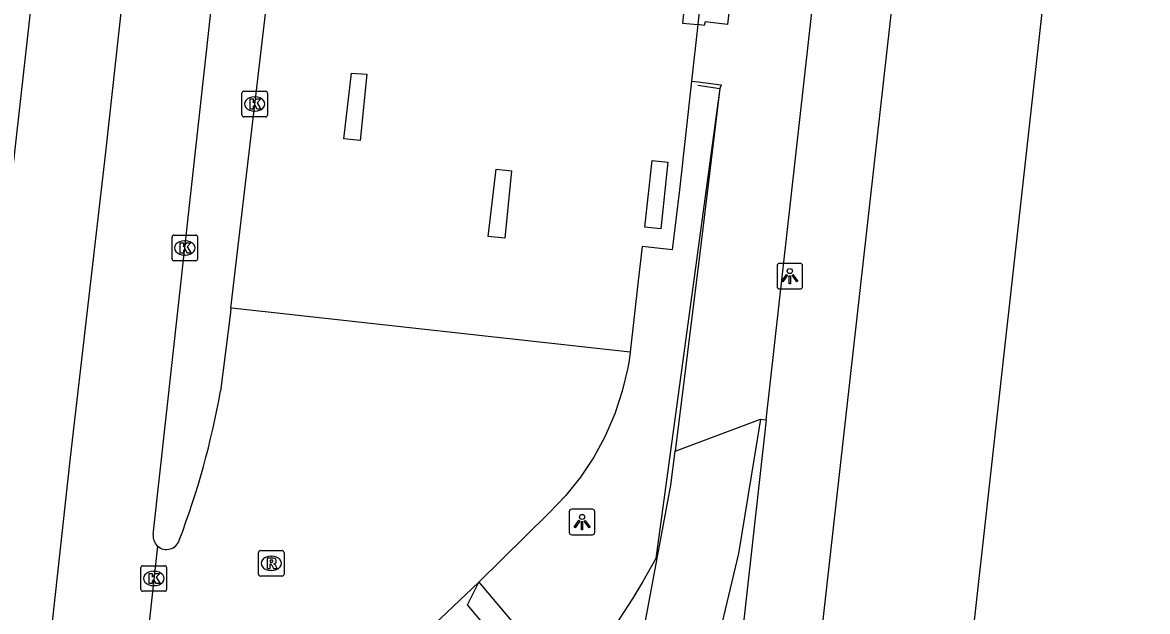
# Model space of a CAD drawing. Extents: x 162026 to 163499, y 387297 to 388169.
# Drawn here: x 162086.74 to 162130.69, y 387793.2 to 387816.21 of the extents above; entities that cross this region are included whole.
import ezdxf

# ---------------------------------------------------------------- set-up
doc = ezdxf.new("R2010")
doc.units = 0
for name, color, linetype in [('IMGEO_Fietspad_gesloten', 7, 'Continuous'), ('IMGEO_Hek', 7, 'Continuous'), ('IMGEO_Kolk', 7, 'Continuous'), ('IMGEO_Lichtpunt', 7, 'Continuous'), ('IMGEO_Muur', 7, 'Continuous'), ('IMGEO_Pand', 7, 'Continuous'), ('IMGEO_Rijbaan_lokaal_open', 7, 'Continuous'), ('IMGEO_Rijbaan_regionaal_gesloten', 7, 'Continuous'), ('IMGEO_Rioolput', 7, 'Continuous'), ('IMGEO_Voetpad_open', 7, 'Continuous')]:
    doc.layers.add(name, color=color, linetype=linetype)

msp = doc.modelspace()

# ---------------------------------------------------------------- linework, layer by layer
at = {"layer": 'IMGEO_Fietspad_gesloten'}
for points in [[(162115.789, 387800.681), (162118.416, 387824.044)], [(162114.876, 387821.124), (162114.765, 387820.331), (162114.287, 387816.123), (162113.407, 387816.228), (162113.376, 387816.083), (162113.131, 387816.121)], [(162112.88, 387813.92), (162113.144, 387813.885), (162114.033, 387813.765), (162113.987, 387813.626), (162113.197, 387807.202), (162112.245, 387799.462)], [(162115.579, 387800.717), (162114.71, 387795.461), (162112.5, 387786.168), (162110.237, 387778.994), (162108.587, 387772.569), (162107.517, 387766.022), (162107.268, 387763.548), (162105.854, 387750), (162105.674, 387748.28), (162103.501, 387728.635), (162099.914, 387698.117), (162098.791, 387689.232)], [(162112.245, 387799.462), (162115.579, 387800.717)], [(162115.579, 387800.717), (162115.789, 387800.681)], [(162095.805, 387689.61), (162102.788, 387750), (162103.095, 387753.158), (162104.144, 387762.595), (162104.211, 387763.847), (162104.762, 387768.883), (162105.76, 387773.849), (162109.458, 387786.952), (162111.015, 387792.485), (162112.072, 387798.135), (162112.245, 387799.462)]]:
    msp.add_lwpolyline(points, dxfattribs=at)
at = {"layer": 'IMGEO_Hek'}
for points in [[(162113.987, 387813.626), (162113.112, 387807.212)], [(162113.131, 387813.761), (162113.987, 387813.626)], [(162113.112, 387807.212), (162111.482, 387795.27), (162110.977, 387794.365), (162110.59, 387793.722), (162109.884, 387792.643), (162108.955, 387791.349), (162108.146, 387790.38), (162103.764, 387786.269)]]:
    msp.add_lwpolyline(points, dxfattribs=at)
at = {"layer": 'IMGEO_Kolk'}
for p, q in [((162095.312, 387812.595), (162095.312, 387813.447)), ((162095.387, 387813.521), (162096.239, 387813.521)), ((162095.8, 387813.301), (162095.825, 387813.301)), ((162096.313, 387813.447), (162096.313, 387812.595)), ((162095.823, 387812.741), (162095.798, 387812.741)), ((162096.239, 387812.521), (162095.387, 387812.521)), ((162092.658, 387807.9), (162093.51, 387807.9)), ((162092.583, 387806.974), (162092.583, 387807.826)), ((162093.071, 387807.68), (162093.096, 387807.68)), ((162093.584, 387807.826), (162093.584, 387806.974)), ((162093.094, 387807.12), (162093.069, 387807.12)), ((162093.51, 387806.9), (162092.658, 387806.9)), ((162091.368, 387794.063), (162091.368, 387794.915)), ((162091.443, 387794.989), (162092.295, 387794.989)), ((162091.856, 387794.769), (162091.881, 387794.769)), ((162092.369, 387794.915), (162092.369, 387794.063)), ((162092.295, 387793.989), (162091.443, 387793.989)), ((162091.879, 387794.209), (162091.854, 387794.209))]:
    msp.add_line(p, q, dxfattribs=at)
for points in [[(162095.312, 387812.595), (162095.312, 387813.447)], [(162095.387, 387813.521), (162096.239, 387813.521)], [(162095.633, 387813.221), (162095.756, 387813.221), (162095.756, 387813.07), (162095.886, 387813.221), (162096.05, 387813.221), (162095.904, 387813.07), (162096.057, 387812.821), (162095.905, 387812.821), (162095.82, 387812.985), (162095.756, 387812.918), (162095.756, 387812.821), (162095.633, 387812.821), (162095.633, 387813.221)], [(162096.313, 387813.447), (162096.313, 387812.595)], [(162096.239, 387812.521), (162095.387, 387812.521)], [(162092.658, 387807.9), (162093.51, 387807.9)], [(162092.583, 387806.974), (162092.583, 387807.826)], [(162092.904, 387807.6), (162093.027, 387807.6), (162093.027, 387807.449), (162093.157, 387807.6), (162093.321, 387807.6), (162093.175, 387807.449), (162093.328, 387807.2), (162093.176, 387807.2), (162093.091, 387807.364), (162093.027, 387807.297), (162093.027, 387807.2), (162092.904, 387807.2), (162092.904, 387807.6)], [(162093.584, 387807.826), (162093.584, 387806.974)], [(162093.51, 387806.9), (162092.658, 387806.9)], [(162091.368, 387794.063), (162091.368, 387794.915)], [(162091.443, 387794.989), (162092.295, 387794.989)], [(162091.689, 387794.689), (162091.812, 387794.689), (162091.812, 387794.538), (162091.942, 387794.689), (162092.106, 387794.689), (162091.96, 387794.538), (162092.113, 387794.289), (162091.961, 387794.289), (162091.876, 387794.453), (162091.812, 387794.386), (162091.812, 387794.289), (162091.689, 387794.289), (162091.689, 387794.689)], [(162092.369, 387794.915), (162092.369, 387794.063)], [(162092.295, 387793.989), (162091.443, 387793.989)]]:
    msp.add_lwpolyline(points, dxfattribs=at)
for centre, start, end in [((162095.389, 387813.445), 91.552, 178.448), ((162095.389, 387813.445), 91.552, 178.448), ((162096.237, 387813.445), 1.552, 88.448), ((162096.237, 387813.445), 1.552, 88.448), ((162095.389, 387812.597), 181.552, 268.448), ((162095.389, 387812.597), 181.552, 268.448), ((162096.237, 387812.597), 271.552, 358.448), ((162096.237, 387812.597), 271.552, 358.448), ((162092.66, 387807.824), 91.552, 178.448), ((162092.66, 387807.824), 91.552, 178.448), ((162093.508, 387807.824), 1.552, 88.448), ((162093.508, 387807.824), 1.552, 88.448), ((162092.66, 387806.976), 181.552, 268.448), ((162092.66, 387806.976), 181.552, 268.448), ((162093.508, 387806.976), 271.552, 358.448), ((162093.508, 387806.976), 271.552, 358.448), ((162091.445, 387794.913), 91.552, 178.448), ((162091.445, 387794.913), 91.552, 178.448), ((162092.293, 387794.913), 1.552, 88.448), ((162092.293, 387794.913), 1.552, 88.448), ((162091.445, 387794.065), 181.552, 268.448), ((162091.445, 387794.065), 181.552, 268.448), ((162092.293, 387794.065), 271.552, 358.448), ((162092.293, 387794.065), 271.552, 358.448)]:
    msp.add_arc(centre, 0.0765, start, end, dxfattribs=at)
for centre, major_axis, ratio, start_param, end_param in [((162095.799, 387813.021), (-0.387, 0.002), 0.722429, 4.712389, 7.853982), ((162095.824, 387813.021), (-0.39, 0.002), 0.717154, 1.570796, 4.712389), ((162093.07, 387807.4), (-0.387, 0.002), 0.722429, 4.712389, 7.853982), ((162093.095, 387807.4), (-0.39, 0.002), 0.717154, 1.570796, 4.712389), ((162091.855, 387794.489), (-0.387, 0.002), 0.722429, 4.712389, 7.853982), ((162091.88, 387794.489), (-0.39, 0.002), 0.717154, 1.570796, 4.712389)]:
    msp.add_ellipse(centre, major_axis=major_axis, ratio=ratio, start_param=start_param, end_param=end_param, dxfattribs=at)
at = {"layer": 'IMGEO_Lichtpunt'}
for p, q in [((162116.219, 387806.699), (162116.219, 387805.892)), ((162116.219, 387806.699), (162116.219, 387805.892)), ((162117.121, 387806.794), (162116.313, 387806.794)), ((162117.121, 387806.794), (162116.313, 387806.794)), ((162117.215, 387805.892), (162117.215, 387806.699)), ((162117.215, 387805.892), (162117.215, 387806.699)), ((162116.313, 387805.798), (162117.121, 387805.798)), ((162116.313, 387805.798), (162117.121, 387805.798)), ((162108.102, 387797.097), (162108.102, 387796.29)), ((162108.102, 387797.097), (162108.102, 387796.29)), ((162109.004, 387797.192), (162108.196, 387797.192)), ((162109.004, 387797.192), (162108.196, 387797.192)), ((162109.098, 387796.29), (162109.098, 387797.097)), ((162109.098, 387796.29), (162109.098, 387797.097)), ((162108.196, 387796.196), (162109.004, 387796.196)), ((162108.196, 387796.196), (162109.004, 387796.196))]:
    msp.add_line(p, q, dxfattribs=at)
for points in [[(162116.593, 387806.363), (162116.632, 387806.335), (162116.444, 387806.073), (162116.406, 387806.1), (162116.593, 387806.363)], [(162116.695, 387806.315), (162116.742, 387806.315), (162116.742, 387805.993), (162116.695, 387805.993), (162116.695, 387806.315)], [(162116.805, 387806.335), (162116.843, 387806.362), (162117.03, 387806.1), (162116.991, 387806.072), (162116.805, 387806.335)], [(162108.476, 387796.761), (162108.515, 387796.733), (162108.327, 387796.471), (162108.289, 387796.498), (162108.476, 387796.761)], [(162108.578, 387796.713), (162108.625, 387796.713), (162108.625, 387796.391), (162108.578, 387796.391), (162108.578, 387796.713)], [(162108.688, 387796.733), (162108.726, 387796.76), (162108.913, 387796.498), (162108.874, 387796.47), (162108.688, 387796.733)]]:
    msp.add_lwpolyline(points, dxfattribs=at)
for centre in [(162116.718, 387806.497), (162108.601, 387796.895)]:
    msp.add_circle(centre, 0.0994, dxfattribs=at)
for centre, start, end in [((162116.313, 387806.699), 90, 180), ((162116.313, 387806.699), 90, 180), ((162117.121, 387806.699), 0, 90), ((162117.121, 387806.699), 0, 90), ((162116.313, 387805.892), 180, 270), ((162116.313, 387805.892), 180, 270), ((162117.121, 387805.892), 270, 0), ((162117.121, 387805.892), 270, 360), ((162108.196, 387797.097), 90, 180), ((162108.196, 387797.097), 90, 180), ((162109.004, 387797.097), 0, 90), ((162109.004, 387797.097), 0, 90), ((162108.196, 387796.29), 180, 270), ((162108.196, 387796.29), 180, 270), ((162109.004, 387796.29), 270, 0), ((162109.004, 387796.29), 270, 360)]:
    msp.add_arc(centre, 0.0946, start, end, dxfattribs=at)
at = {"layer": 'IMGEO_Muur'}
for points in [[(162099.937, 387811.592), (162099.298, 387811.667), (162099.592, 387814.229), (162100.194, 387814.188), (162099.937, 387811.592)], [(162111.675, 387808.148), (162111.048, 387808.214), (162111.337, 387810.815), (162111.953, 387810.752), (162111.675, 387808.148)], [(162105.579, 387807.787), (162104.936, 387807.853), (162105.247, 387810.474), (162105.846, 387810.408), (162105.579, 387807.787)]]:
    msp.add_lwpolyline(points, dxfattribs=at)
at = {"layer": 'IMGEO_Pand'}
msp.add_lwpolyline([(162141.359, 387746.642), (162130.736, 387747.732), (162130.995, 387750), (162134.38, 387779.681), (162122.62, 387781.023), (162126.828, 387818.829)], dxfattribs=at)
at = {"layer": 'IMGEO_Rijbaan_lokaal_open'}
for points in [[(162094.882, 387805.045), (162096.767, 387821.087)], [(162105.921, 387820.09), (162112.855, 387819.291), (162112.523, 387816.185), (162113.131, 387816.121)], [(162113.131, 387816.121), (162112.88, 387813.92)], [(162112.88, 387813.92), (162112.408, 387809.672), (162112.128, 387807.325), (162110.947, 387807.462), (162110.793, 387806.115), (162110.475, 387803.329)], [(162094.882, 387805.045), (162094.863, 387804.881), (162094.474, 387801.803)], [(162110.475, 387803.329), (162101.99, 387804.263), (162095.032, 387805.029), (162094.882, 387805.045)], [(162110.475, 387803.329), (162110.438, 387803.007), (162110.389, 387802.72), (162110.175, 387801.806), (162109.881, 387800.914), (162109.509, 387800.052), (162109.061, 387799.226), (162108.541, 387798.444), (162107.953, 387797.712), (162107.302, 387797.035), (162104.572, 387794.346)], [(162104.572, 387794.346), (162102.56, 387792.44), (162098.212, 387788.73), (162094.471, 387779.681), (162090.571, 387769.702), (162088.602, 387763.469), (162088.403, 387762.729)]]:
    msp.add_lwpolyline(points, dxfattribs=at)
for centre, radius, start, end in [((162063.234, 387807.307), 31.721, 339.0949, 350.0084), ((162092.367, 387796.147), 0.525, 229.0205, 342.3496)]:
    msp.add_arc(centre, radius, start, end, dxfattribs=at)
at = {"layer": 'IMGEO_Rijbaan_regionaal_gesloten'}
for points in [[(162118.847, 388167.319), (162118.784, 388163.821), (162118.414, 388149.01), (162117.683, 388128.448), (162116.859, 388112.665), (162115.926, 388096.828), (162114.902, 388081.118), (162113.723, 388065.297), (162112.335, 388048.541), (162109.282, 388016.74), (162106.505, 387990.085), (162103.819, 387966.184), (162094.856, 387886.497), (162087.297, 387818.939), (162079.611, 387750.509), (162073.014, 387691.729), (162068.986, 387656.002), (162065.336, 387623.382), (162060.869, 387583.595), (162055.598, 387536.533), (162051.705, 387501.521), (162046.313, 387453.259)], [(162113.732, 388027.667), (162112.333, 388013.732), (162111.302, 388003.77), (162110.16, 387992.987), (162108.956, 387981.989), (162108.052, 387973.989), (162106.738, 387962.076), (162105.165, 387948.106), (162104.337, 387940.147), (162103.663, 387934.281), (162102.325, 387922.313), (162101.435, 387914.378), (162100.058, 387902.373), (162098.894, 387891.718), (162098.265, 387885.779), (162096.931, 387873.862), (162095.488, 387860.805), (162094.387, 387850.878), (162093.057, 387838.959), (162091.504, 387825.016), (162089.98, 387811.145), (162088.603, 387799.212), (162087.295, 387787.326)], [(162091.846, 387796.205), (162095.08, 387825.443)], [(162088.403, 387762.729), (162092.023, 387795.751)]]:
    msp.add_lwpolyline(points, dxfattribs=at)
msp.add_arc((162092.37, 387796.148), 0.527, 173.7629, 228.8355, dxfattribs=at)
at = {"layer": 'IMGEO_Rioolput'}
for p, q in [((162096.035, 387795.581), (162096.887, 387795.581)), ((162095.96, 387794.655), (162095.96, 387795.507)), ((162096.448, 387795.361), (162096.473, 387795.361)), ((162096.961, 387795.507), (162096.961, 387794.655)), ((162096.471, 387794.801), (162096.446, 387794.801)), ((162096.887, 387794.581), (162096.035, 387794.581))]:
    msp.add_line(p, q, dxfattribs=at)
for points in [[(162096.035, 387795.581), (162096.887, 387795.581)], [(162095.96, 387794.655), (162095.96, 387795.507)], [(162096.549, 387795.279), (162096.297, 387795.281), (162096.297, 387794.881)], [(162096.475, 387795.2), (162096.421, 387795.2), (162096.421, 387795.119)], [(162096.421, 387795.119), (162096.473, 387795.119)], [(162096.961, 387795.507), (162096.961, 387794.655)], [(162096.297, 387794.881), (162096.421, 387794.881), (162096.421, 387795.043), (162096.432, 387795.043)], [(162096.479, 387795.014), (162096.55, 387794.881), (162096.69, 387794.881), (162096.625, 387795.007)], [(162096.887, 387794.581), (162096.035, 387794.581)]]:
    msp.add_lwpolyline(points, dxfattribs=at)
for centre, radius, start, end in [((162096.037, 387795.505), 0.0765, 91.552, 178.448), ((162096.037, 387795.505), 0.0765, 91.552, 178.448), ((162096.885, 387795.505), 0.0765, 1.552, 88.448), ((162096.885, 387795.505), 0.0765, 1.552, 88.448), ((162096.457, 387795.308), 0.19, 274.7715, 282.9687), ((162096.481, 387795.104), 0.0964, 77.0061, 93.1865), ((162096.495, 387795.161), 0.0378, 276.6634, 79.6772), ((162096.548, 387795.169), 0.109, 350.3612, 89.416), ((162096.546, 387795.169), 0.112, 277.5842, 350.9817), ((162096.431, 387794.99), 0.0533, 26.0293, 88.6989), ((162096.53, 387794.954), 0.108, 29.5134, 73.7905), ((162096.037, 387794.657), 0.0765, 181.552, 268.448), ((162096.037, 387794.657), 0.0765, 181.552, 268.448), ((162096.885, 387794.657), 0.0765, 271.552, 358.448), ((162096.885, 387794.657), 0.0765, 271.552, 358.448)]:
    msp.add_arc(centre, radius, start, end, dxfattribs=at)
for centre, major_axis, ratio, start_param, end_param in [((162096.447, 387795.081), (-0.387, 0.002), 0.722429, 4.712389, 7.853982), ((162096.472, 387795.081), (-0.39, 0.002), 0.717154, 1.570796, 4.712389)]:
    msp.add_ellipse(centre, major_axis=major_axis, ratio=ratio, start_param=start_param, end_param=end_param, dxfattribs=at)
at = {"layer": 'IMGEO_Voetpad_open'}
for points in [[(162113.295, 387820.411), (162113.584, 387820.395), (162113.131, 387816.121)], [(162112.872, 387747.057), (162113.203, 387750), (162121.028, 387819.659)], [(162115.789, 387800.681), (162110.128, 387750), (162109.877, 387747.755), (162102.973, 387685.314)], [(162104.572, 387794.346), (162106.122, 387792.515), (162105.419, 387791.918), (162104.128, 387793.461), (162104.572, 387794.346)]]:
    msp.add_lwpolyline(points, dxfattribs=at)

doc.saveas('drawing.dxf')
